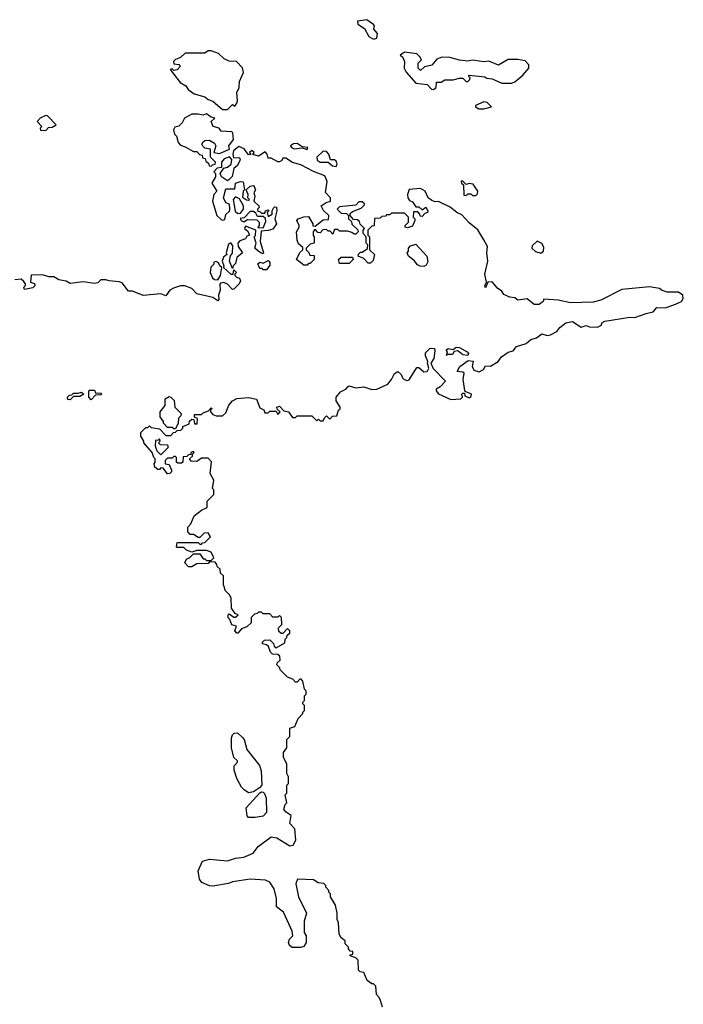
# Model space of a CAD drawing. Extents: x 2219101 to 2444320, y 201258 to 358766.
# Tile 308 of 349: x 2369364 to 2373454, y 294553 to 300623. Entities that reach past the tile are written whole.
import ezdxf

# ---------------------------------------------------------------- set-up
doc = ezdxf.new("R2010")
doc.units = 0

msp = doc.modelspace()

# ---------------------------------------------------------------- linework, layer by layer
at = {"layer": '0CON10XD'}
for points in [[(2371545, 300503.8), (2371565, 300510), (2371568.3, 300538.3), (2371547.5, 300565), (2371550, 300585), (2371545, 300592.5), (2371503, 300623), (2371446.7, 300613.3), (2371448.8, 300595), (2371489.1, 300569.1), (2371515, 300520), (2371545, 300503.8)], [(2370645, 300070), (2370675, 300100), (2370690, 300090), (2370701.7, 300108.3), (2370706.7, 300123.3), (2370702.5, 300175), (2370717.5, 300205), (2370718.3, 300241.7), (2370743, 300297), (2370737, 300327), (2370700, 300365), (2370655, 300367.5), (2370625, 300382.5), (2370590, 300415), (2370545, 300430), (2370525, 300430), (2370505, 300417.5), (2370385, 300417.5), (2370355, 300390), (2370325, 300377.5), (2370312.5, 300365), (2370315, 300350), (2370345, 300347.5), (2370353.3, 300335), (2370335, 300313.3), (2370315, 300310), (2370305, 300320), (2370292.5, 300315), (2370352.5, 300235), (2370387.5, 300215), (2370401.7, 300191.7), (2370440, 300165), (2370505, 300147.5), (2370525, 300130), (2370555, 300120), (2370615, 300070), (2370645, 300070)], [(2371915, 300193.3), (2371930, 300205), (2371933, 300237), (2371961.7, 300238.3), (2371985, 300252.5), (2372035, 300252.5), (2372075, 300262.5), (2372095, 300262.5), (2372115, 300242.5), (2372125, 300242.5), (2372137.5, 300255), (2372140, 300265), (2372130, 300275), (2372135, 300280), (2372231.7, 300271.7), (2372243, 300263), (2372275, 300257.5), (2372335, 300232.5), (2372395, 300232.5), (2372415, 300240), (2372465, 300280), (2372502.5, 300325), (2372501.2, 300345), (2372479.5, 300369.5), (2372435, 300377.5), (2372375, 300376.7), (2372315, 300342.5), (2372255, 300366.7), (2372225, 300362.5), (2372155, 300372.5), (2372125, 300367.5), (2372075, 300372.5), (2372015, 300390), (2371965, 300392.5), (2371935, 300380), (2371905, 300342.5), (2371858.3, 300331.7), (2371835, 300310), (2371820, 300325), (2371820, 300355), (2371840, 300375), (2371830, 300395), (2371811.7, 300411.7), (2371735, 300422.5), (2371710, 300405), (2371723.3, 300393.3), (2371736.7, 300365), (2371734, 300325), (2371745, 300300), (2371805, 300232.5), (2371875, 300222.5), (2371902.5, 300195), (2371915, 300193.3)], [(2372225, 300072.9), (2372272.5, 300085), (2372245, 300113.3), (2372225, 300117.5), (2372173.8, 300095), (2372173.8, 300085), (2372194.4, 300074.4), (2372225, 300072.9)], [(2370545, 299720), (2370551.7, 299728.3), (2370568.3, 299731.7), (2370570, 299745), (2370540, 299775), (2370540, 299825), (2370505, 299830), (2370493, 299843), (2370487.5, 299855), (2370495, 299870), (2370505, 299877.5), (2370535, 299880), (2370565, 299862.5), (2370573.3, 299845), (2370560, 299805), (2370595, 299797.5), (2370657.5, 299825), (2370652.5, 299845), (2370682.5, 299885), (2370677.5, 299925), (2370671.7, 299931.7), (2370606.7, 299936.7), (2370593.6, 299953.6), (2370556.7, 299965), (2370543.6, 299996.4), (2370567.5, 300015), (2370545, 300022.5), (2370515, 300043.3), (2370495, 300033.8), (2370465, 300041.2), (2370425, 300040), (2370380, 300015), (2370365, 299987.5), (2370345, 299967.5), (2370320, 299960), (2370312.5, 299945), (2370318.3, 299918.3), (2370330, 299905), (2370340, 299865), (2370355, 299850), (2370385, 299840), (2370435, 299810), (2370455, 299810), (2370471.7, 299791.7), (2370488.3, 299788.3), (2370491.7, 299771.7), (2370508.3, 299768.3), (2370511.7, 299751.7), (2370528.3, 299738.3), (2370531.7, 299721.7), (2370545, 299720)], [(2369525, 299940), (2369541.7, 299958.3), (2369565, 299960), (2369590, 299975), (2369535, 300030), (2369525, 300032.5), (2369490, 300015), (2369472.5, 299995), (2369500, 299965), (2369490, 299955), (2369491.7, 299941.7), (2369525, 299940)], [(2371135, 299823.3), (2371140, 299835), (2371105, 299840), (2371075, 299860), (2371051.3, 299858.7), (2371034, 299845), (2371038.8, 299835), (2371055, 299826), (2371105, 299832.5), (2371135, 299823.3)], [(2373225, 298811.2), (2373268, 298822), (2373291.2, 298848.8), (2373345, 298846.7), (2373405, 298870), (2373443.6, 298886.4), (2373453.8, 298905), (2373451.2, 298925), (2373425, 298944.2), (2373355, 298944.2), (2373324, 298954), (2373306.5, 298966.5), (2373245, 298977.1), (2373075, 298959.1), (2372946.1, 298893.9), (2372898.9, 298881.1), (2372758.3, 298878.3), (2372683.6, 298893.6), (2372595, 298900), (2372590, 298885), (2372565, 298867.5), (2372535, 298867.5), (2372491.7, 298901.7), (2372433.6, 298893.6), (2372415, 298907.5), (2372385, 298912.5), (2372348.3, 298928.3), (2372335, 298950), (2372308.3, 298968.3), (2372275, 299006.2), (2372250, 299005), (2372235, 298970), (2372230, 298985), (2372240, 299005), (2372231.2, 299055), (2372248.6, 299135), (2372242.9, 299185), (2372247.1, 299225), (2372225, 299266.2), (2372188.5, 299328.5), (2372135, 299370.6), (2372089.5, 299419.5), (2372057.5, 299435), (2372017.9, 299467.9), (2371945, 299502.5), (2371925, 299500), (2371905, 299507.5), (2371882.5, 299525), (2371863.3, 299565), (2371835, 299582.5), (2371765, 299576.7), (2371753.9, 299546.1), (2371756.7, 299525), (2371767.5, 299507.5), (2371785, 299500), (2371805, 299470), (2371825, 299470), (2371845, 299450), (2371866.7, 299466.7), (2371880, 299445), (2371877.5, 299435), (2371861.7, 299428.3), (2371845, 299410), (2371831.7, 299411.7), (2371830, 299425), (2371818.3, 299438.3), (2371791.7, 299438.3), (2371790, 299405), (2371800, 299395), (2371800, 299385), (2371785, 299350), (2371755, 299340), (2371740, 299345), (2371740, 299355), (2371760, 299375), (2371760, 299405), (2371735, 299430), (2371655, 299430), (2371645, 299420), (2371625, 299420), (2371618.3, 299411.7), (2371595, 299410), (2371585, 299400), (2371551.7, 299398.3), (2371548.3, 299351.7), (2371535, 299350), (2371510, 299325), (2371510, 299295), (2371520, 299285), (2371520, 299205), (2371550, 299175), (2371541.7, 299138.3), (2371527, 299123), (2371511.7, 299121.7), (2371485, 299150), (2371450, 299165), (2371451.7, 299178.3), (2371465, 299190), (2371475, 299190), (2371508.3, 299211.7), (2371510, 299235), (2371500, 299245), (2371500, 299285), (2371480, 299305), (2371480, 299325), (2371490, 299335), (2371461.7, 299361.7), (2371458.3, 299378.3), (2371445, 299390), (2371421.7, 299391.7), (2371400, 299415), (2371401.7, 299428.3), (2371415, 299440), (2371468.3, 299461.7), (2371488.3, 299481.7), (2371488.3, 299488.3), (2371475, 299500), (2371455, 299500), (2371435, 299480), (2371335, 299470), (2371320, 299455), (2371345, 299430), (2371378.3, 299428.3), (2371390, 299415), (2371390, 299395), (2371408.3, 299378.3), (2371411.7, 299361.7), (2371448.3, 299328.3), (2371450, 299315), (2371435, 299300), (2371425, 299300), (2371411.7, 299311.7), (2371385, 299320), (2371335, 299320), (2371325, 299330), (2371305, 299330), (2371295, 299300), (2371278.3, 299318.3), (2371265, 299320), (2371255, 299330), (2371233, 299327), (2371215, 299310), (2371201.7, 299311.7), (2371188.3, 299328.3), (2371181.7, 299328.3), (2371172.5, 299315), (2371172.5, 299292.5), (2371180, 299285), (2371180, 299245), (2371155, 299240), (2371130, 299215), (2371130, 299205), (2371147, 299187), (2371151.7, 299171.7), (2371178.3, 299168.3), (2371180, 299145), (2371155, 299120), (2371145, 299120), (2371135, 299110), (2371115, 299110), (2371070, 299145), (2371091.7, 299188.3), (2371110, 299205), (2371108.3, 299218.3), (2371081.7, 299241.7), (2371073.6, 299263.6), (2371070, 299315), (2371087.5, 299345), (2371087.5, 299355), (2371072.5, 299385), (2371080, 299395), (2371115, 299407.5), (2371145, 299410), (2371170, 299365), (2371171.7, 299351.7), (2371185, 299350), (2371235, 299390), (2371268.3, 299391.7), (2371270, 299415), (2371237, 299447), (2371222.5, 299475), (2371253, 299497), (2371280, 299505), (2371280, 299525), (2371248.3, 299558.3), (2371258.8, 299625), (2371245, 299660), (2371175, 299686.7), (2371097.3, 299727.3), (2371045, 299742.5), (2371005, 299770), (2370985, 299770), (2370980, 299755), (2370965, 299747.5), (2370955, 299747.5), (2370915, 299770), (2370895, 299770), (2370890, 299795), (2370877.5, 299807.5), (2370835, 299782.5), (2370801.7, 299791.7), (2370810, 299805), (2370795, 299817.5), (2370780, 299805), (2370788.3, 299791.7), (2370775, 299790), (2370747.7, 299827.7), (2370715, 299841.2), (2370682.5, 299815), (2370677.5, 299795), (2370681.7, 299771.7), (2370715, 299772.5), (2370722.5, 299765), (2370720, 299755), (2370705.6, 299724.4), (2370683.9, 299706.1), (2370673.6, 299656.4), (2370655, 299637.5), (2370645, 299630), (2370607.5, 299655), (2370600, 299675), (2370621.7, 299708.3), (2370645.9, 299714.1), (2370668.3, 299731.7), (2370671.7, 299761.7), (2370657, 299777), (2370623.8, 299766.2), (2370607.5, 299745), (2370608.3, 299711.7), (2370581.7, 299708.3), (2370560, 299685), (2370570, 299675), (2370570, 299655), (2370547.5, 299615), (2370580, 299565), (2370560, 299545), (2370552.5, 299505), (2370580, 299415), (2370605, 299392), (2370615, 299386.7), (2370628.8, 299391.2), (2370635, 299422.5), (2370656.7, 299443.3), (2370660, 299455), (2370656.7, 299486.7), (2370635, 299493.3), (2370620, 299525), (2370635, 299580), (2370689.2, 299580.8), (2370694, 299616), (2370725, 299626.2), (2370742.5, 299622.5), (2370750, 299575), (2370742.5, 299565), (2370738.3, 299528.3), (2370763, 299513), (2370775, 299510), (2370780, 299515), (2370770, 299525), (2370772.5, 299545), (2370760, 299575), (2370785, 299597.5), (2370805, 299600), (2370810, 299595), (2370816.7, 299575), (2370807.5, 299555), (2370812.5, 299535), (2370807.5, 299505), (2370837.5, 299475), (2370840, 299465), (2370830, 299455), (2370831.7, 299441.7), (2370845, 299440), (2370855, 299430), (2370875, 299430), (2370880, 299445), (2370895, 299450), (2370900, 299445), (2370890, 299435), (2370895, 299410), (2370920, 299425), (2370920, 299445), (2370930, 299465), (2370935, 299470), (2370947, 299467), (2370950, 299445), (2370936.7, 299395), (2370947.5, 299365), (2370925, 299332.5), (2370895, 299322.5), (2370851.7, 299318.3), (2370846.7, 299255), (2370867.5, 299185), (2370865, 299180), (2370853, 299183), (2370829.3, 299199.3), (2370812.5, 299215), (2370822.5, 299245), (2370810, 299285), (2370817, 299293), (2370820, 299325), (2370755, 299350), (2370750, 299335), (2370769.3, 299319.3), (2370780, 299295), (2370765, 299287.5), (2370755, 299272.5), (2370721.2, 299258.8), (2370708.8, 299245), (2370711.2, 299225), (2370737.5, 299185), (2370703, 299157), (2370695, 299120), (2370680, 299105), (2370675, 299090), (2370656.7, 299135), (2370663, 299167), (2370676.4, 299183.6), (2370678.3, 299228.3), (2370666.4, 299246.4), (2370650.7, 299239.3), (2370637.5, 299185), (2370640, 299175), (2370621.2, 299158.8), (2370612.5, 299135), (2370622.5, 299105), (2370620, 299095), (2370665, 299053.3), (2370680, 299055), (2370685, 299080), (2370700, 299065), (2370690, 299055), (2370690, 299045), (2370700, 299035), (2370719.3, 299029.3), (2370726.1, 299013.9), (2370717.5, 298995), (2370686.4, 298963.6), (2370675, 298960), (2370645, 298992.5), (2370623, 299003), (2370601.2, 298998.8), (2370596.7, 298993.3), (2370598.8, 298955), (2370590, 298925), (2370591.7, 298898.3), (2370585, 298890), (2370555, 298910), (2370455, 298932.5), (2370426.1, 298966.1), (2370381.7, 298981.7), (2370355, 298983.3), (2370311.7, 298968.3), (2370290, 298955), (2370265, 298920), (2370235, 298933.8), (2370125, 298922), (2370059.3, 298949.3), (2370035, 298950), (2369995, 299000), (2369977, 299007), (2369915, 299012.5), (2369895, 299020), (2369865, 299020), (2369860, 299015), (2369845, 299000), (2369825, 298997.5), (2369755, 299006.2), (2369676.4, 298996.4), (2369651.7, 299011.7), (2369605, 299020), (2369575, 299037.5), (2369543, 299037), (2369505, 299050), (2369435, 299047.5), (2369430, 299005), (2369456.4, 298996.4), (2369457, 298983), (2369445, 298970), (2369395, 298960), (2369390, 298975), (2369400, 298985), (2369400, 298995), (2369389.3, 299009.3), (2369373, 299023), (2369335, 299020)], [(2371315, 299718.8), (2371320.8, 299735), (2371315, 299750), (2371305, 299758.8), (2371280, 299760), (2371269.2, 299795), (2371255, 299810), (2371235, 299813.3), (2371196.2, 299775), (2371197.7, 299757.7), (2371215, 299745.7), (2371265, 299744), (2371291.1, 299721.1), (2371315, 299718.8)], [(2372175, 299540), (2372185, 299550), (2372186.7, 299565), (2372158.3, 299608.3), (2372135, 299612.5), (2372115, 299607.5), (2372095, 299626.7), (2372085, 299626.7), (2372087.5, 299615), (2372100, 299605), (2372101.7, 299541.7), (2372115, 299540), (2372125, 299550), (2372145, 299550), (2372155, 299540), (2372175, 299540)], [(2370708.3, 299428.3), (2370725, 299430), (2370743.3, 299455), (2370743.8, 299475), (2370718.3, 299518.3), (2370695, 299530), (2370680, 299515), (2370693, 299443), (2370708.3, 299428.3)], [(2370865, 299340), (2370881.7, 299378.3), (2370878.3, 299398.3), (2370865, 299410), (2370830, 299410), (2370820, 299430), (2370805, 299440), (2370785, 299440), (2370747.5, 299402.5), (2370723, 299397), (2370730, 299385), (2370745, 299377.5), (2370768.3, 299391.7), (2370825, 299390), (2370840, 299375), (2370840, 299355), (2370831.7, 299341.7), (2370865, 299340)], [(2372575, 299183.3), (2372592.5, 299195), (2372595, 299220), (2372583, 299243), (2372553, 299257), (2372521.7, 299228.3), (2372520, 299215), (2372543, 299193), (2372575, 299183.3)], [(2371855, 299102.5), (2371833, 299103), (2371815, 299112.5), (2371795, 299137.5), (2371760, 299165), (2371752.5, 299185), (2371760, 299195), (2371760, 299215), (2371771.7, 299228.3), (2371805, 299240), (2371872.5, 299165), (2371879.3, 299130.7), (2371869.3, 299110.7), (2371855, 299102.5)], [(2370585, 299020), (2370601.2, 299045), (2370610, 299095), (2370597.5, 299105), (2370590, 299125), (2370575, 299132.5), (2370561.7, 299128.3), (2370560, 299115), (2370543, 299097), (2370537.5, 299065), (2370552.3, 299032.3), (2370565, 299021.2), (2370585, 299020)], [(2370885, 299080), (2370865, 299080), (2370858.3, 299088.3), (2370845, 299090), (2370831.7, 299118.3), (2370845, 299127.5), (2370865, 299122.5), (2370895, 299137.5), (2370900, 299135), (2370906.4, 299126.4), (2370905, 299110), (2370885, 299080)], [(2371395, 299120), (2371335, 299120), (2371330, 299145), (2371345, 299160), (2371415, 299160), (2371420, 299145), (2371395, 299120)], [(2371600, 294535), (2371587, 294577), (2371580, 294595), (2371563, 294613), (2371560, 294665), (2371545, 294680), (2371535, 294680), (2371505, 294700), (2371485, 294750), (2371463, 294753), (2371453, 294763), (2371450, 294825), (2371435, 294840), (2371401.7, 294851.7), (2371401.7, 294858.3), (2371418.3, 294861.7), (2371418.3, 294878.3), (2371401.7, 294881.7), (2371390, 294895), (2371390, 294905), (2371370, 294925), (2371370, 294945), (2371345, 294962.5), (2371332.5, 294985), (2371330, 295055), (2371320, 295075), (2371320, 295115), (2371310, 295165), (2371280, 295215), (2371280, 295235), (2371270, 295245), (2371270, 295255), (2371250, 295275), (2371250, 295285), (2371238.3, 295298.3), (2371203, 295303), (2371175, 295320), (2371076.4, 295323.6), (2371066.7, 295295), (2371083.3, 295215), (2371132.5, 295115), (2371117.5, 295065), (2371117.5, 294995), (2371128.8, 294975), (2371130, 294935), (2371115, 294910), (2371097, 294903), (2371043.6, 294903.6), (2371026.4, 294916.4), (2371020, 294935), (2371026.7, 294955), (2371047.5, 294975), (2371043.3, 295005), (2370990.5, 295120.5), (2370946.7, 295155), (2370946, 295205), (2370932, 295265), (2370905, 295306.2), (2370878.3, 295318.3), (2370785, 295324), (2370675, 295308.8), (2370651.2, 295298.8), (2370555, 295281.2), (2370535, 295283.8), (2370487.5, 295305), (2370473.3, 295325), (2370463.3, 295375), (2370490, 295435), (2370535, 295447.5), (2370645, 295437.5), (2370695, 295453.3), (2370745, 295460), (2370802.5, 295485), (2370834.2, 295525.8), (2370915, 295586.2), (2370949.5, 295579.5), (2371029.3, 295529.3), (2371050, 295535), (2371066.7, 295565), (2371060, 295635), (2371028.3, 295668.3), (2371037, 295717), (2371007, 295737), (2370992.5, 295755), (2371000, 295785), (2371010, 295795), (2371000, 295845), (2371010, 295855), (2371010, 295905), (2371020, 295915), (2371020, 295955), (2371010, 295975), (2371010, 296035), (2370990, 296075), (2370990, 296105), (2371010, 296135), (2371010, 296185), (2371030, 296205), (2371030, 296255), (2371060, 296265), (2371080, 296315), (2371110, 296345), (2371110, 296355), (2371120, 296365), (2371120, 296395), (2371110, 296405), (2371110, 296415), (2371120, 296425), (2371120, 296455), (2371130, 296465), (2371130, 296485), (2371120, 296495), (2371110, 296545), (2371098.3, 296558.3), (2371091.7, 296558.3), (2371075, 296540), (2371065, 296540), (2371048.3, 296558.3), (2371015, 296570), (2370970, 296615), (2370968.3, 296628.3), (2370950, 296645), (2370951.7, 296658.3), (2370970, 296675), (2370968.3, 296698.3), (2370955, 296710), (2370921.7, 296711.7), (2370910, 296725), (2370898.3, 296758.3), (2370885, 296770), (2370860, 296775), (2370860, 296785), (2370873, 296797), (2370905, 296800), (2370928.3, 296778.3), (2370931.7, 296761.7), (2370945, 296750), (2370998.3, 296781.7), (2371000, 296805), (2371010, 296815), (2371011.7, 296828.3), (2371028.3, 296841.7), (2371030, 296855), (2371015, 296870), (2370985, 296840), (2370975, 296840), (2370961.7, 296851.7), (2370960, 296875), (2370980, 296895), (2370978.3, 296938.3), (2370965, 296950), (2370955, 296940), (2370925, 296940), (2370905, 296960), (2370865, 296960), (2370855, 296970), (2370835, 296970), (2370828.3, 296961.7), (2370811.7, 296958.3), (2370791.7, 296938.3), (2370790, 296905), (2370765, 296880), (2370731.7, 296868.3), (2370708.3, 296841.7), (2370701.7, 296841.7), (2370690, 296855), (2370700, 296885), (2370671.7, 296891.7), (2370660, 296925), (2370650, 296935), (2370650, 296955), (2370655, 296960), (2370685, 296940), (2370695, 296940), (2370710, 296955), (2370691.7, 296961.7), (2370670, 296995), (2370667, 297057), (2370660, 297075), (2370630, 297105), (2370625, 297130), (2370620, 297135), (2370620, 297195), (2370601.7, 297211.7), (2370600, 297235), (2370581.7, 297251.7), (2370580, 297265), (2370568.3, 297278.3), (2370535, 297280), (2370525, 297270), (2370455, 297267.5), (2370425, 297250), (2370405, 297250), (2370382.5, 297275), (2370392.3, 297297.7), (2370413, 297307), (2370435, 297330), (2370475, 297330), (2370495, 297300), (2370505, 297300), (2370515, 297290), (2370545, 297290), (2370560, 297305), (2370545, 297340), (2370515, 297350), (2370455, 297350), (2370425, 297340), (2370393, 297353), (2370375, 297370), (2370335, 297370), (2370330, 297375), (2370335, 297400), (2370465, 297400), (2370475, 297390), (2370485, 297390), (2370491.7, 297398.3), (2370505, 297400), (2370540, 297435), (2370525, 297460), (2370501.7, 297458.3), (2370475, 297430), (2370465, 297430), (2370435, 297450), (2370415, 297450), (2370400, 297465), (2370400, 297495), (2370420, 297515), (2370440, 297565), (2370485, 297600), (2370520, 297615), (2370520, 297655), (2370560, 297695), (2370560, 297725), (2370552.5, 297732.5), (2370560, 297785), (2370537.5, 297825), (2370547, 297897), (2370525, 297920), (2370485, 297920), (2370455, 297900), (2370421.7, 297901.7), (2370410, 297915), (2370428.3, 297931.7), (2370430, 297945), (2370440, 297955), (2370435, 297960), (2370420, 297955), (2370418.3, 297941.7), (2370405, 297940), (2370395, 297930), (2370371.7, 297928.3), (2370370, 297895), (2370361.7, 297888.3), (2370338.3, 297888.3), (2370330, 297895), (2370330, 297925), (2370325, 297930), (2370315, 297930), (2370305, 297920), (2370275, 297920), (2370260, 297905), (2370260, 297885), (2370285, 297880), (2370300, 297845), (2370300, 297835), (2370290, 297825), (2370275, 297822.5), (2370248.3, 297858.3), (2370235, 297860), (2370225, 297850), (2370215, 297850), (2370197.5, 297865), (2370192.5, 297885), (2370200, 297895), (2370200, 297915), (2370190, 297925), (2370180, 297955), (2370130, 298015), (2370130, 298025), (2370110, 298055), (2370111.7, 298078.3), (2370141.7, 298108.3), (2370155, 298110), (2370165, 298120), (2370175, 298110), (2370225, 298100), (2370265, 298060), (2370295, 298060), (2370311.7, 298078.3), (2370325, 298080), (2370335, 298090), (2370358.3, 298091.7), (2370370, 298105), (2370370, 298115), (2370408.3, 298131.7), (2370411.7, 298148.3), (2370425, 298160), (2370438.3, 298158.3), (2370441.7, 298131.7), (2370458.3, 298131.7), (2370460, 298165), (2370441.7, 298171.7), (2370441.7, 298188.3), (2370485, 298190), (2370495, 298200), (2370528.3, 298211.7), (2370545, 298230), (2370550, 298225), (2370540, 298220), (2370540, 298205), (2370555, 298190), (2370575, 298180), (2370615, 298180), (2370635, 298200), (2370653.9, 298246.1), (2370675.8, 298274.2), (2370702.9, 298287.1), (2370775, 298294), (2370823, 298283), (2370845, 298230), (2370868.3, 298218.3), (2370875, 298200), (2370895, 298200), (2370905, 298210), (2370945, 298210), (2370955, 298190), (2370970, 298205), (2370951.7, 298221.7), (2370950, 298235), (2370965, 298240), (2370991.7, 298211.7), (2371020, 298205), (2371045, 298170), (2371065, 298170), (2371075, 298180), (2371165, 298180), (2371195, 298150), (2371205, 298160), (2371215, 298150), (2371235, 298150), (2371241.7, 298168.3), (2371255, 298180), (2371275, 298160), (2371291.7, 298178.3), (2371318.3, 298181.7), (2371330, 298215), (2371340, 298225), (2371340, 298235), (2371313.6, 298273.6), (2371314.1, 298295.9), (2371340.5, 298329.5), (2371374.4, 298345.6), (2371387.9, 298362.1), (2371395, 298366.2), (2371435.9, 298354.1), (2371485, 298360), (2371535, 298343.3), (2371565, 298346.2), (2371633.8, 298376.2), (2371656.1, 298403.9), (2371675, 298442.5), (2371695, 298453.3), (2371715.8, 298435.8), (2371722.5, 298415), (2371733.3, 298405), (2371755, 298399.2), (2371765, 298402.5), (2371812, 298478), (2371825, 298478.8), (2371855, 298452.5), (2371876.2, 298455), (2371886.2, 298475), (2371876.7, 298505), (2371880, 298515), (2371865, 298550), (2371865, 298570), (2371892.5, 298595), (2371905, 298598.8), (2371920, 298595), (2371922.5, 298582.5), (2371916.2, 298535), (2371898, 298505), (2371911.9, 298471.9), (2371987.5, 298395), (2371955, 298360), (2371930, 298345), (2371930, 298335), (2371945, 298317.5), (2372020.7, 298280.7), (2372082.5, 298285), (2372092.5, 298295), (2372090, 298315), (2372095, 298320), (2372105, 298320), (2372107.5, 298305), (2372135, 298291.2), (2372145, 298296.7), (2372148, 298315), (2372110, 298330), (2372107, 298337), (2372096.7, 298405), (2372103.3, 298443.3), (2372095, 298450), (2372060, 298455), (2372076.7, 298485), (2372128.3, 298521.7), (2372158.3, 298518.3), (2372153.3, 298485), (2372163.3, 298463.3), (2372195, 298452.5), (2372223, 298467), (2372235, 298490), (2372265, 298486.7), (2372312.5, 298515), (2372332.5, 298545), (2372375, 298572.5), (2372405, 298582.5), (2372425, 298608.8), (2372485, 298627.5), (2372515, 298652.5), (2372548.3, 298661.7), (2372583, 298687), (2372615, 298676.7), (2372635, 298680), (2372675, 298700), (2372693.6, 298726.4), (2372730, 298755), (2372771.7, 298761.7), (2372825, 298727.5), (2372855, 298737.5), (2372875, 298730), (2372925, 298726.7), (2372949.3, 298740.7), (2372952.5, 298755), (2372970, 298765), (2373125, 298788.8), (2373155, 298786.2), (2373225, 298811.2)], [(2372125, 298552.5), (2372095, 298556.2), (2372065, 298581.2), (2372042.5, 298577.5), (2372031.7, 298558.3), (2372000, 298560), (2371995, 298552.5), (2372000, 298575), (2371992.5, 298585), (2372005, 298596.7), (2372035, 298590), (2372055, 298603.3), (2372075, 298601.2), (2372122.5, 298575), (2372130, 298565), (2372125, 298552.5)], [(2369805, 298280), (2369790, 298295), (2369790, 298335), (2369795, 298340), (2369825, 298340), (2369831.7, 298321.7), (2369865, 298320), (2369870, 298315), (2369865, 298310), (2369831.7, 298308.3), (2369805, 298280)], [(2369675, 298280), (2369661.7, 298281.7), (2369660, 298295), (2369671.7, 298308.3), (2369685, 298310), (2369695, 298320), (2369725, 298320), (2369745, 298327.5), (2369760, 298315), (2369735, 298300), (2369695, 298300), (2369675, 298280)], [(2370325, 298100), (2370315, 298100), (2370305, 298110), (2370275, 298110), (2370250, 298135), (2370250, 298145), (2370230, 298175), (2370230, 298205), (2370260, 298245), (2370260, 298285), (2370285, 298300), (2370296.4, 298296.4), (2370316.1, 298276.1), (2370320, 298235), (2370360, 298195), (2370358.3, 298181.7), (2370343, 298167), (2370340, 298135), (2370325, 298100)], [(2370235, 297940), (2370280, 297985), (2370280, 297995), (2370275, 298000), (2370231.7, 298001.7), (2370220, 298015), (2370230, 298025), (2370225, 298040), (2370218.3, 298031.7), (2370201.7, 298028.3), (2370200, 297995), (2370210, 297965), (2370235, 297940)], [(2370775, 295857.5), (2370747.5, 295875), (2370731.7, 295891.7), (2370702.5, 295945), (2370687, 295997), (2370687, 296023), (2370707.5, 296045), (2370707.5, 296055), (2370683.3, 296075), (2370668.8, 296135), (2370670, 296195), (2370675.8, 296214.2), (2370685.9, 296224.1), (2370706, 296226), (2370738.3, 296198.3), (2370747.5, 296185), (2370763.9, 296123.9), (2370842.5, 296025), (2370851.7, 295991.7), (2370857.5, 295905), (2370843, 295887), (2370805, 295862.5), (2370775, 295857.5)], [(2370815, 295703.8), (2370774, 295704), (2370766.7, 295715), (2370760, 295765), (2370843.6, 295856.4), (2370855, 295862.5), (2370865, 295860), (2370873.6, 295853.6), (2370883.6, 295823.6), (2370886.2, 295735), (2370865, 295713.3), (2370815, 295703.8)]]:
    msp.add_lwpolyline(points, dxfattribs=at)

doc.saveas('drawing.dxf')
